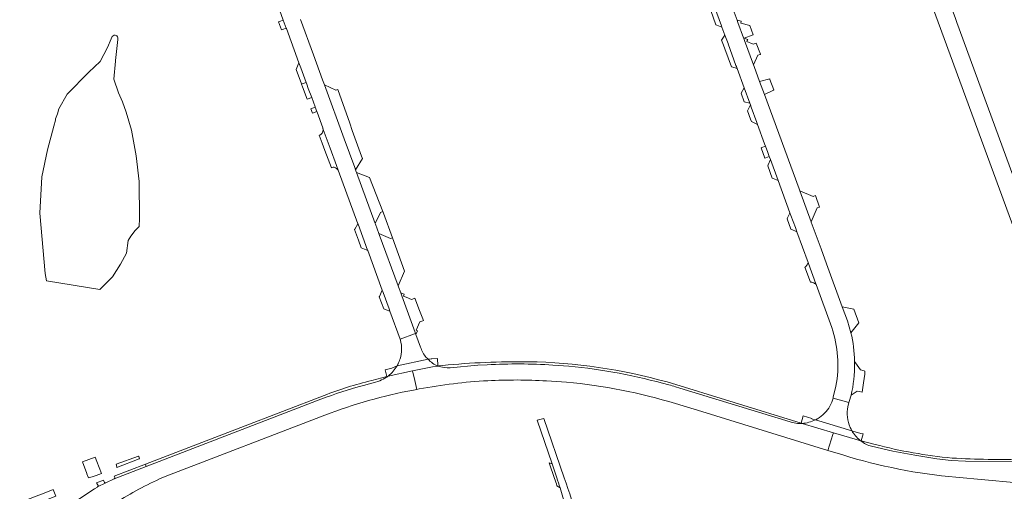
# Model space of a CAD drawing. Header units: metres. Extents: x 166325 to 190320, y 381923 to 404576.
# Tile 1028 of 1056: x 183297 to 183725, y 384244 to 384449. Entities that reach past the tile are written whole.
import ezdxf

# ---------------------------------------------------------------- set-up
doc = ezdxf.new("R2010")
doc.units = ezdxf.units.M
for name, color, linetype, lineweight in [('B-WE-OG-WATER_MEER-GV', 8, 'Continuous', 18), ('B-WE-VH-VERHARDING_ASFALT-GV', 8, 'Continuous', 18), ('B-WE-VH-VERHARDING_BETONSTRAATSTEEN-GV', 8, 'Continuous', 18), ('B-WE-VH-VERHARDING_STRAATBAKSTEEN-GV', 8, 'Continuous', 18)]:
    doc.layers.add(name, color=color, linetype=linetype, lineweight=lineweight)

msp = doc.modelspace()

# ---------------------------------------------------------------- linework, layer by layer
at = {"layer": 'B-WE-OG-WATER_MEER-GV', "flags": 128}
for points in [[(183336.627, 384441.743), (183336.368, 384440.993), (183334.745, 384437.278), (183331.524, 384431.235), (183326.704, 384426.627), (183317.22, 384416.993), (183313.572, 384410.593), (183312.952, 384408.475), (183312.109, 384406.198)], [(183338.194, 384431.319), (183338.228, 384431.686), (183339.307, 384440.72), (183339.32, 384441.526)], [(183312.109, 384406.198), (183312.137, 384405.691), (183311.362, 384403.043), (183308.636, 384392.804), (183306.156, 384381.007), (183305.368, 384365.262), (183307.618, 384338.91), (183308.198, 384335.835), (183331.385, 384332.064), (183336.885, 384337.472), (183340.49, 384343.1), (183343.035, 384347.888), (183343.713, 384353.4), (183344.944, 384355.235), (183346.788, 384357.741), (183348.562, 384359.461), (183348.68, 384362.887), (183348.548, 384379.001), (183347.267, 384390.207), (183345.237, 384401.336), (183342.909, 384409.219), (183341.305, 384413.698), (183339.559, 384417.621), (183337.476, 384423.52), (183338.194, 384431.319)]]:
    msp.add_lwpolyline(points, dxfattribs=at)
at = {"layer": 'B-WE-OG-WATER_MEER-GV'}
msp.add_lwpolyline([(183339.32, 384441.526, 0.7415546), (183336.627, 384441.743)], format="xyb", dxfattribs=at)
at = {"layer": 'B-WE-VH-VERHARDING_ASFALT-GV', "flags": 128}
for points in [[(183744.172, 384339.787), (183704.415, 384448.164), (183703.804, 384449.829), (183688.05, 384492.775), (183685.674, 384499.253), (183681.702, 384510.081), (183678.953, 384517.883), (183676.311, 384525.721), (183672.583, 384536.858), (183669.083, 384548.069), (183665.598, 384560.696), (183661.942, 384573.275), (183659.66, 384580.604), (183657.082, 384587.835), (183647.261, 384612.75), (183646.501, 384614.72), (183639.038, 384633.074), (183632.833, 384630.635), (183626.409, 384628.11)], [(183675.841, 384504.224), (183677.374, 384499.794), (183729.82, 384357.12), (183741.173, 384326.113), (183741.959, 384323.914), (183741.989, 384323.972), (183743.994, 384318.446), (183743.823, 384318.379), (183746.088, 384311.449), (183748.702, 384301.482), (183751.111, 384290.738), (183751.952, 384287.314), (183754.228, 384279.764), (183754.245, 384279.722), (183754.687, 384278.609), (183754.793, 384278.456), (183754.814, 384278.271), (183756.117, 384274.803)], [(183471.035, 384306.9), (183469.012, 384312.416), (183468.999, 384312.452), (183468.841, 384312.882), (183468.367, 384312.71), (183462.129, 384310.45)], [(183462.129, 384310.45), (183462.133, 384310.439), (183462.269, 384309.949)], [(183460.816, 384298.874), (183474.254, 384301.697)], [(183474.254, 384301.697), (183460.816, 384298.874)], [(183456.915, 384294.391), (183467.55, 384296.617), (183476.25, 384298.438), (183478.607, 384298.745)], [(183467.932, 384288.292), (183469.331, 384288.554), (183469.33, 384288.559), (183468.484, 384292.391), (183467.55, 384296.617), (183456.915, 384294.391)], [(183461.231, 384299.662), (183461.172, 384299.543)], [(183478.607, 384298.745), (183476.25, 384298.438), (183467.55, 384296.617), (183468.484, 384292.391), (183469.33, 384288.559), (183469.331, 384288.554)], [(183500, 384299.297), (183495.876, 384299.044), (183483.917, 384298.019)], [(183535.56, 384298.69), (183528.62, 384299.136)], [(183451.41, 384291.75), (183446.157, 384290.299)], [(183453.318, 384292.357), (183452.374, 384292.022), (183451.41, 384291.75)], [(183525.757, 384292.264), (183534.499, 384291.749)], [(183469.331, 384288.554), (183470.456, 384288.765)], [(183633.545, 384273.98), (183632.685, 384274.162), (183631.837, 384274.394), (183583.896, 384289.122), (183581.993, 384289.707)], [(183427.63, 384284.26), (183351.604, 384255.048), (183337.698, 384249.704)], [(183656.97, 384281.05), (183657.468, 384282.805), (183650.549, 384284.762)], [(183581.965, 384282.415), (183590.041, 384279.934), (183593.453, 384278.886), (183648.228, 384262.057), (183650.441, 384268.901), (183650.705, 384269.719), (183637.053, 384273.771)], [(183357.376, 384249.61), (183359.935, 384250.747), (183429.393, 384277.39)], [(183533.556, 384250.124), (183524.73, 384275.856), (183521.823, 384275.192), (183528.268, 384256.159), (183530.313, 384250.119)], [(183642.849, 384275.322), (183658.693, 384270.608)], [(183658.693, 384270.608), (183642.849, 384275.322)], [(183643.767, 384275.823), (183643.655, 384275.757)], [(183637.053, 384273.771), (183650.705, 384269.719), (183661.136, 384266.623), (183662.518, 384266.267), (183662.211, 384266.509)], [(183658.346, 384271.24), (183657.966, 384272.022)], [(183662.518, 384266.267), (183661.136, 384266.623), (183650.705, 384269.719), (183650.441, 384268.901), (183648.228, 384262.057)], [(183648.228, 384262.057), (183654.765, 384260.049)], [(183749.927, 384259.637), (183748.929, 384259.055), (183748.085, 384258.672), (183747.497, 384258.474), (183745.133, 384257.68), (183745.121, 384257.676), (183745.036, 384257.647), (183737.47, 384257.318), (183730.37, 384257.008), (183708.167, 384257.309), (183701.939, 384257.675), (183695.746, 384258.429), (183686.14, 384259.933), (183676.575, 384261.679), (183667.336, 384263.821)], [(183337.698, 384249.704), (183333.992, 384247.904), (183330.457, 384246.145), (183330.349, 384246.076), (183329.103, 384245.273), (183325.41, 384242.852), (183319.601, 384238.882), (183317.196, 384237.152)], [(183703.981, 384250.325), (183729.264, 384248.053), (183744.909, 384247.169), (183745.89, 384247.114), (183748.984, 384246.971), (183752.598, 384246.795)], [(183306.948, 384236.674), (183305.67, 384239.526), (183312.261, 384242.093), (183311.145, 384245.006), (183307.148, 384243.494), (183303.731, 384242.201), (183296.553, 384239.41)]]:
    msp.add_lwpolyline(points, dxfattribs=at)
at = {"layer": 'B-WE-VH-VERHARDING_ASFALT-GV'}
for points in [[(183462.269, 384309.949, -0.139017), (183462.091, 384301.835)], [(183473.49, 384302.507, -0.101328), (183471.035, 384306.9)], [(183462.091, 384301.835, -0.0394135), (183461.231, 384299.662)], [(183474.254, 384301.697, -0.0216197), (183473.49, 384302.507)], [(183478.607, 384298.745, -0.114327), (183474.254, 384301.697)], [(183460.816, 384298.874, -0.1006631), (183456.915, 384294.391)], [(183461.172, 384299.543, -0.0124187), (183460.816, 384298.874)], [(183483.917, 384298.019, -0.1167414), (183478.607, 384298.745)], [(183528.62, 384299.136, 0.029315), (183500, 384299.297)], [(183579.027, 384290.554, 0.0436198), (183535.56, 384298.69)], [(183456.136, 384293.833, -0.0537036), (183453.318, 384292.357)], [(183456.439, 384294.041, -0.0060264), (183456.136, 384293.833)], [(183456.915, 384294.391, -0.0121922), (183456.439, 384294.041)], [(183470.456, 384288.765, -0.033325), (183500.28, 384292.335)], [(183500.28, 384292.335, -0.0282216), (183525.757, 384292.264)], [(183534.499, 384291.749, -0.0491682), (183581.965, 384282.415)], [(183446.157, 384290.299, 0.0306069), (183427.63, 384284.26)], [(183429.393, 384277.39, -0.0452986), (183467.932, 384288.292)], [(183581.993, 384289.707, 0.0029836), (183579.027, 384290.554)], [(183650.549, 384284.762, -0.1278435), (183646.851, 384278.253)], [(183657.966, 384272.022, -0.156405), (183656.97, 384281.05)], [(183642.849, 384275.322, -0.1019604), (183637.053, 384273.771)], [(183643.655, 384275.757, -0.0156021), (183642.849, 384275.322)], [(183646.851, 384278.253, -0.0663466), (183643.767, 384275.823)], [(183636.551, 384273.75, -0.0505749), (183633.545, 384273.98)], [(183637.053, 384273.771, -0.0099428), (183636.551, 384273.75)], [(183658.693, 384270.608, -0.0111805), (183658.346, 384271.24)], [(183662.211, 384266.509, -0.0917653), (183658.693, 384270.608)], [(183667.336, 384263.821, -0.1117373), (183662.518, 384266.267)], [(183654.765, 384260.049, 0.0514065), (183703.981, 384250.325)], [(183337.158, 384238.563, -0.0338749), (183357.376, 384249.61)], [(183530.313, 384250.119, -0.0041932), (183531.709, 384245.815)], [(183539.331, 384231.233, 0.0227071), (183533.556, 384250.124)], [(183531.709, 384245.815, -0.0158421), (183536.4, 384229.093)]]:
    msp.add_lwpolyline(points, format="xyb", dxfattribs=at)
at = {"layer": 'B-WE-VH-VERHARDING_BETONSTRAATSTEEN-GV', "flags": 128}
for points in [[(183598.821, 384455.303), (183597.439, 384452.886), (183599.4, 384447.552), (183599.526, 384447.21), (183599.547, 384447.202), (183599.952, 384447.044), (183602.176, 384446.176), (183601.966, 384446.747), (183598.931, 384455.005)], [(183409.184, 384448.48), (183410.494, 384444.936), (183410.872, 384445.08), (183412.556, 384445.72), (183411.266, 384449.239), (183409.653, 384448.651)], [(183608.781, 384449.216), (183608.799, 384449.166), (183609.16, 384448.181), (183611.624, 384441.466), (183611.671, 384441.338), (183611.813, 384441.39), (183615.711, 384442.802), (183614.263, 384446.812), (183610.361, 384447.859), (183610.585, 384448.603), (183610.61, 384448.686)], [(183603.492, 384442.597), (183602.019, 384440.431), (183602.823, 384438.245), (183603.368, 384436.763), (183606.284, 384428.833), (183606.426, 384428.883), (183608.786, 384428.15), (183608.465, 384429.025), (183608.281, 384429.527), (183604.865, 384438.859), (183604.823, 384438.974)], [(183617.114, 384439.14), (183616.616, 384438.966), (183615.778, 384438.674), (183612.998, 384439.951), (183613.182, 384440.293), (183613.423, 384440.742), (183612.607, 384441.07), (183611.813, 384441.39), (183611.671, 384441.338), (183611.868, 384440.801), (183612.014, 384440.402), (183615.912, 384429.779), (183617.732, 384433.906), (183618.823, 384434.297), (183618.953, 384434.344)], [(183416.861, 384427.711), (183419.189, 384421.414), (183419.197, 384421.394), (183419.299, 384421.431), (183419.86, 384421.638), (183421.2, 384422.131), (183418.864, 384428.507), (183418.071, 384430.671), (183416.873, 384427.74)], [(183445.738, 384389.066), (183445.375, 384390.055), (183441.303, 384401.154), (183440.18, 384404.314), (183435.038, 384419.02), (183434.154, 384418.714), (183429.171, 384421.055), (183437.778, 384397.584), (183442.364, 384385.077), (183442.747, 384384.032)], [(183622.952, 384423.656), (183618.577, 384422.517), (183620.642, 384416.889), (183624.628, 384418.765), (183624.732, 384418.814), (183623.078, 384423.311)], [(183611.865, 384413.657), (183614.291, 384413.111), (183611.879, 384419.699), (183610.484, 384417.411)], [(183614.547, 384412.412), (183613.302, 384409.749), (183614.662, 384406.048), (183615.034, 384405.037), (183615.057, 384405.027), (183617.689, 384403.831), (183617.362, 384404.723), (183614.928, 384411.372)], [(183621.153, 384394.367), (183619.503, 384393.723), (183619.233, 384393.618), (183620.866, 384389.179), (183621.216, 384389.31), (183622.789, 384389.898), (183622.148, 384391.65)], [(183626.644, 384379.367), (183626.617, 384379.442), (183623.26, 384388.611), (183622.315, 384386.296), (183622.11, 384385.794), (183624.061, 384380.488), (183624.502, 384380.297)], [(183454.55, 384365.935), (183448.802, 384380.742), (183443.157, 384382.916), (183451.271, 384360.793), (183453.523, 384365.545)], [(183644.571, 384367.868), (183642.908, 384372.839), (183642.122, 384372.575), (183641.818, 384372.473), (183636.02, 384374.978), (183640.96, 384361.515), (183643.605, 384367.518)], [(183458.779, 384354.539), (183454.827, 384365.222), (183454.55, 384365.935), (183453.523, 384365.545), (183451.271, 384360.793), (183451.378, 384360.5), (183452.869, 384356.435), (183457.86, 384354.142)], [(183631.747, 384365.429), (183631.524, 384364.935), (183630.736, 384363.193), (183630.561, 384362.812), (183632.228, 384358.279), (183632.586, 384358.118), (183634.515, 384357.251), (183634.787, 384357.129), (183634.126, 384358.933), (183632.184, 384364.236), (183631.753, 384365.413)], [(183442.326, 384358.05), (183444.023, 384353.42), (183445.232, 384350.123), (183448, 384349), (183447.962, 384349.105), (183443.81, 384360.435), (183443.778, 384360.523), (183442.477, 384358.307)], [(183464.05, 384340.002), (183458.779, 384354.539), (183457.86, 384354.142), (183452.869, 384356.435), (183453.024, 384356.012), (183461.232, 384333.629)], [(183454.97, 384323.554), (183455.605, 384323.342), (183455.983, 384323.217), (183457.654, 384322.66), (183457.298, 384323.63), (183454.69, 384330.746), (183454.326, 384331.739), (183453.106, 384328.975), (183453.039, 384328.824)], [(183462.368, 384330.533), (183462.843, 384329.238), (183468.659, 384313.378), (183468.841, 384312.882), (183468.999, 384312.452), (183469.663, 384314.014), (183469.053, 384314.277), (183470.654, 384317.935), (183472.018, 384318.406), (183472.225, 384318.477), (183470.576, 384322.817), (183468.527, 384328.214), (183468.45, 384328.181), (183467.464, 384327.77), (183467.092, 384327.615), (183464.784, 384328.622), (183463.602, 384329.137), (183463.947, 384329.97)], [(183659.647, 384323.529), (183654.55, 384324.477), (183656.795, 384318.36), (183657.604, 384315.801), (183658.295, 384313.208), (183661.746, 384317.488)], [(183332.157, 384252.044), (183330.196, 384257.164), (183329.442, 384259.133), (183323.944, 384257.097), (183325.801, 384251.993), (183325.837, 384251.895), (183326.508, 384250.052), (183328.106, 384250.516), (183329.772, 384251.144)], [(183338.646, 384255.569), (183338.797, 384254.59), (183348.574, 384258.339), (183348.632, 384258.361), (183348.377, 384259.36), (183348.341, 384259.501), (183348.326, 384259.495), (183338.582, 384255.981)]]:
    msp.add_lwpolyline(points, close=True, dxfattribs=at)
for points in [[(183598.931, 384455.005), (183601.966, 384446.747), (183602.176, 384446.176), (183603.492, 384442.597), (183604.823, 384438.974), (183604.865, 384438.859), (183608.281, 384429.527), (183608.465, 384429.025), (183608.786, 384428.15), (183611.879, 384419.699)], [(183409.629, 384453.707), (183411.266, 384449.239), (183412.556, 384445.72), (183412.607, 384445.581), (183418.071, 384430.671), (183418.864, 384428.507), (183421.2, 384422.131), (183421.469, 384421.398), (183422.164, 384419.502), (183423.628, 384415.507), (183425.11, 384411.463), (183425.15, 384411.354), (183425.858, 384409.422), (183425.968, 384409.122), (183428.429, 384402.405), (183428.695, 384401.68), (183431.67, 384393.562), (183434.442, 384385.997), (183435.211, 384383.899), (183443.778, 384360.523), (183443.81, 384360.435), (183447.962, 384349.105), (183448, 384349), (183454.326, 384331.739), (183454.69, 384330.746), (183457.298, 384323.63), (183457.654, 384322.66), (183462.129, 384310.45), (183468.367, 384312.71), (183468.841, 384312.882), (183468.659, 384313.378), (183462.843, 384329.238), (183462.368, 384330.533), (183461.397, 384333.179), (183461.232, 384333.629), (183453.024, 384356.012), (183452.869, 384356.435), (183451.378, 384360.5), (183451.271, 384360.793), (183443.157, 384382.916), (183443.053, 384383.199), (183442.747, 384384.032), (183442.364, 384385.077), (183437.778, 384397.584), (183429.171, 384421.055), (183428.383, 384423.202), (183424.361, 384434.168), (183418.733, 384449.514)], [(183658.295, 384313.208), (183657.604, 384315.801), (183656.795, 384318.36), (183654.55, 384324.477), (183647.665, 384343.241), (183645.291, 384349.712), (183641.038, 384361.302), (183640.96, 384361.515), (183636.02, 384374.978), (183635.716, 384375.807), (183620.642, 384416.889), (183618.577, 384422.517), (183616.202, 384428.99), (183615.912, 384429.779), (183612.014, 384440.402), (183611.868, 384440.801), (183611.671, 384441.338), (183611.624, 384441.466), (183609.16, 384448.181), (183608.799, 384449.166), (183608.781, 384449.216), (183607.092, 384453.819)], [(183611.879, 384419.699), (183614.291, 384413.111), (183614.547, 384412.412), (183614.928, 384411.372), (183617.362, 384404.723), (183617.689, 384403.831), (183620.762, 384395.436), (183621.153, 384394.367), (183622.148, 384391.65), (183622.789, 384389.898), (183623.26, 384388.611), (183626.617, 384379.442), (183626.644, 384379.367), (183631.747, 384365.429), (183631.753, 384365.413), (183632.184, 384364.236), (183634.126, 384358.933), (183634.787, 384357.129), (183634.814, 384357.055), (183639.673, 384343.78), (183639.813, 384343.399), (183643.052, 384334.552), (183643.187, 384334.184), (183650.005, 384315.56)], [(183427.461, 384399.361), (183427.442, 384399.354), (183427.031, 384399.203), (183426.822, 384399.126), (183428.13, 384395.684), (183429.325, 384392.538), (183432.186, 384385.01), (183432.381, 384385.084)], [(183434.711, 384384.413), (183435.211, 384383.899), (183434.442, 384385.997), (183431.67, 384393.562), (183428.695, 384401.68), (183428.429, 384402.405), (183428.496, 384401.954)], [(183428.578, 384401.399), (183428.578, 384401.398), (183428.578, 384401.397)], [(183643.187, 384334.184), (183643.052, 384334.552), (183639.813, 384343.399), (183639.673, 384343.78)], [(183638.499, 384341.886), (183638.302, 384341.761)], [(183638.302, 384341.761), (183640.692, 384335.262)], [(183640.692, 384335.262), (183640.878, 384335.241)], [(183478.407, 384301.983), (183475.916, 384301.811), (183475.657, 384301.794), (183474.254, 384301.697)], [(183478.607, 384298.745), (183478.594, 384298.951), (183478.407, 384301.983)], [(183664.111, 384296.603), (183662.523, 384297.009), (183661.07, 384299.101), (183659.922, 384300.754)], [(183460.816, 384298.874), (183458.476, 384297.874), (183455.537, 384297.046), (183456.378, 384294.244), (183456.915, 384294.391)], [(183480.692, 384299.017), (183479.023, 384298.8), (183478.607, 384298.745)], [(183483.917, 384298.019), (183495.876, 384299.044), (183500, 384299.297)], [(183528.62, 384299.136), (183535.56, 384298.69)], [(183658.369, 384286.006), (183660.972, 384287.847), (183661.898, 384287.677), (183663.244, 384287.43), (183663.845, 384291.475), (183664.404, 384295.238), (183664.417, 384296.525), (183664.414, 384296.526), (183664.111, 384296.603)], [(183446.157, 384290.299), (183451.41, 384291.75)], [(183456.378, 384294.244), (183449.762, 384292.428)], [(183451.41, 384291.75), (183452.374, 384292.022), (183453.318, 384292.357)], [(183456.915, 384294.391), (183456.378, 384294.244)], [(183636.601, 384273.91), (183578.293, 384291.797)], [(183581.993, 384289.707), (183583.896, 384289.122), (183631.837, 384274.394), (183632.685, 384274.162), (183633.545, 384273.98)], [(183651.812, 384289.967), (183650.641, 384285.122)], [(183429.006, 384285.903), (183392.854, 384272.002), (183351.242, 384256.028), (183351.604, 384255.048)], [(183351.604, 384255.048), (183427.63, 384284.26)], [(183650.549, 384284.762), (183657.468, 384282.805), (183657.597, 384283.262), (183658.369, 384286.006)], [(183642.849, 384275.322), (183641.61, 384275.69), (183641.304, 384275.755), (183641.308, 384275.78), (183641.323, 384275.867), (183637.58, 384277.015), (183636.601, 384273.91), (183637.053, 384273.771)], [(183637.053, 384273.771), (183636.601, 384273.91)], [(183662.766, 384266.204), (183663.609, 384269.173), (183662.61, 384269.443), (183659.158, 384270.47), (183658.693, 384270.608)], [(183662.211, 384266.509), (183662.518, 384266.267), (183662.766, 384266.204)], [(183662.766, 384266.204), (183662.518, 384266.267)], [(183668.865, 384264.634), (183668.863, 384264.635), (183668.86, 384264.635), (183668.858, 384264.636), (183668.855, 384264.636), (183662.766, 384266.204)], [(183667.336, 384263.821), (183676.575, 384261.679), (183686.14, 384259.933), (183695.746, 384258.429), (183701.939, 384257.675), (183708.167, 384257.309), (183730.37, 384257.008), (183737.47, 384257.318), (183745.036, 384257.647), (183745.121, 384257.676), (183745.133, 384257.68), (183745.011, 384259.736), (183744.99, 384259.812)], [(183337.698, 384249.704), (183351.604, 384255.048), (183351.242, 384256.028), (183337.734, 384250.843)], [(183530.313, 384250.119), (183528.268, 384256.159), (183527.054, 384256.626), (183529.364, 384249.803)], [(183333.411, 384248.138), (183332.986, 384249.04), (183329.987, 384247.913), (183330.178, 384247.58)], [(183337.734, 384250.843), (183337.944, 384250.31)], [(183330.178, 384247.58), (183330.637, 384246.778)], [(183330.457, 384246.145), (183333.992, 384247.904)], [(183530.387, 384246.673), (183531.709, 384245.815)]]:
    msp.add_lwpolyline(points, dxfattribs=at)
at = {"layer": 'B-WE-VH-VERHARDING_BETONSTRAATSTEEN-GV'}
for points in [[(183427.859, 384399.665, -0.054302), (183427.461, 384399.361)], [(183428.578, 384401.397, -0.2118219), (183427.859, 384399.665)], [(183428.496, 384401.954, -0.0612552), (183428.578, 384401.399)], [(183432.381, 384385.084, -0.2657559), (183434.428, 384384.704)], [(183434.428, 384384.704, -0.0487233), (183434.711, 384384.413)], [(183639.384, 384343.061, -0.0863369), (183638.499, 384341.886)], [(183639.673, 384343.78, -0.0457699), (183639.384, 384343.061)], [(183640.878, 384335.241, -0.0879782), (183642.496, 384334.661)], [(183642.496, 384334.661, -0.0426321), (183643.187, 384334.184)], [(183650.005, 384315.56, -0.124915), (183651.812, 384289.967)], [(183659.922, 384300.754, 0.0538818), (183658.295, 384313.208)], [(183474.254, 384301.697, 0.114327), (183478.607, 384298.745)], [(183517.957, 384300.6, 0.0265385), (183480.692, 384299.017)], [(183578.293, 384291.797, 0.0643226), (183517.957, 384300.6)], [(183659.934, 384299.958, -0.0602754), (183658.369, 384286.006)], [(183658.369, 384286.006, 0.0602754), (183659.934, 384299.958)], [(183659.922, 384300.754, -0.002512), (183659.934, 384299.958)], [(183659.934, 384299.958, 0.002512), (183659.922, 384300.754)], [(183456.915, 384294.391, 0.1006631), (183460.816, 384298.874)], [(183478.607, 384298.745, 0.1167414), (183483.917, 384298.019)], [(183500, 384299.297, -0.029315), (183528.62, 384299.136)], [(183535.56, 384298.69, -0.0436198), (183579.027, 384290.554)], [(183449.762, 384292.428, 0.0336806), (183429.006, 384285.903)], [(183453.318, 384292.357, 0.0537036), (183456.136, 384293.833)], [(183456.136, 384293.833, 0.0060264), (183456.439, 384294.041)], [(183456.439, 384294.041, 0.0121922), (183456.915, 384294.391)], [(183427.63, 384284.26, -0.0306069), (183446.157, 384290.299)], [(183579.027, 384290.554, -0.0029836), (183581.993, 384289.707)], [(183650.641, 384285.122, -0.005215), (183650.549, 384284.762)], [(183637.053, 384273.771, 0.1019604), (183642.849, 384275.322)], [(183633.545, 384273.98, 0.0505749), (183636.551, 384273.75)], [(183636.551, 384273.75, 0.0099428), (183637.053, 384273.771)], [(183658.693, 384270.608, 0.0917653), (183662.211, 384266.509)], [(183662.518, 384266.267, 0.1117373), (183667.336, 384263.821)], [(183702.313, 384258.727, -0.0415307), (183668.865, 384264.634)], [(183733.751, 384258.255, -0.0231562), (183702.313, 384258.727)], [(183337.944, 384250.31, -0.375919), (183337.698, 384249.704)], [(183529.364, 384249.803, -0.0029753), (183530.387, 384246.673)], [(183531.709, 384245.815, 0.0041932), (183530.313, 384250.119)], [(183330.637, 384246.778, -0.3661055), (183330.457, 384246.145)], [(183333.992, 384247.904, -0.3616974), (183333.411, 384248.138)]]:
    msp.add_lwpolyline(points, format="xyb", dxfattribs=at)
at = {"layer": 'B-WE-VH-VERHARDING_STRAATBAKSTEEN-GV', "flags": 128}
for points in [[(183421.676, 384414.766), (183423.628, 384415.507), (183422.164, 384419.502), (183421.469, 384421.398), (183421.2, 384422.131), (183419.86, 384421.638), (183419.299, 384421.431), (183419.197, 384421.394), (183419.645, 384420.194)], [(183423.93, 384408.742), (183425.858, 384409.422), (183425.15, 384411.354), (183423.213, 384410.657)]]:
    msp.add_lwpolyline(points, close=True, dxfattribs=at)

doc.saveas('drawing.dxf')
